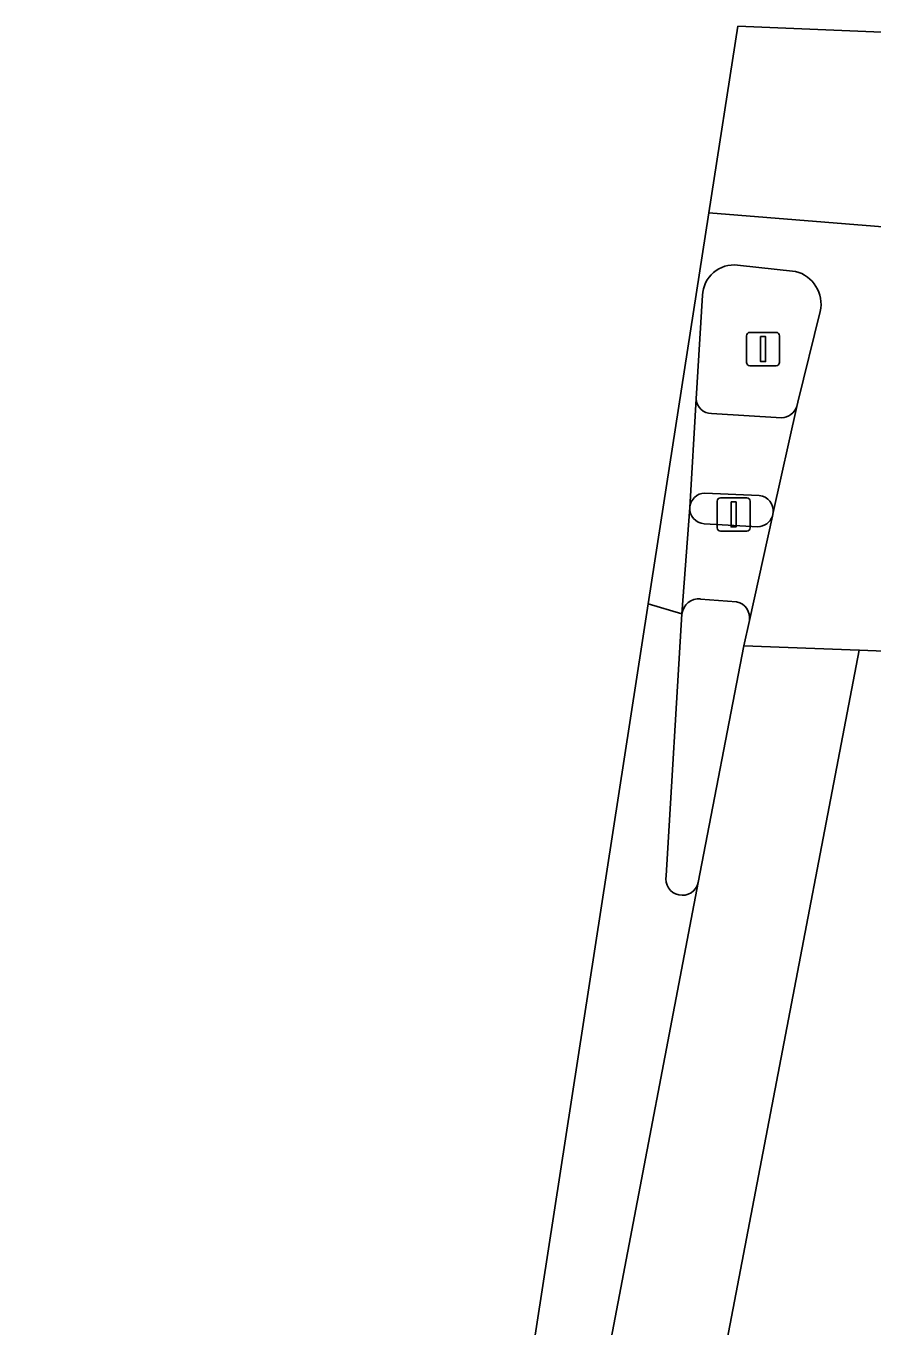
# Model space of a CAD drawing. Extents: x 161692 to 162379, y 380760 to 381678.
# Drawn here: x 161817.09 to 161842.52, y 381607.68 to 381646.72 of the extents above; entities that cross this region are included whole.
import ezdxf

# ---------------------------------------------------------------- set-up
doc = ezdxf.new("R2010")
doc.units = 0
for name, color, linetype in [('IMGEO_Fietspad_open', 7, 'Continuous'), ('IMGEO_Lichtmast', 7, 'Continuous'), ('IMGEO_OVBaan_gesloten', 7, 'Continuous'), ('IMGEO_Rijbaan_regionaal_gesloten', 7, 'Continuous'), ('IMGEO_Verkeerseiland_open', 7, 'Continuous'), ('IMGEO_Verkeersregelinstallatiepaal', 7, 'Continuous'), ('IMGEO_Voetpad_open', 7, 'Continuous')]:
    doc.layers.add(name, color=color, linetype=linetype)

msp = doc.modelspace()

# ---------------------------------------------------------------- linework, layer by layer
at = {"layer": 'IMGEO_Fietspad_open'}
for points in [[(161837.211, 381635.521), (161837.019, 381632.257)], [(161839.52, 381632.105), (161840.229, 381635.295)], [(161839.773, 381634.951), (161837.674, 381635.081)], [(161837.47, 381632.694), (161839.105, 381632.622)]]:
    msp.add_lwpolyline(points, dxfattribs=at)
for centre, radius, start, end in [((161837.675, 381635.546), 0.465, 183.0975, 269.8206), ((161839.74, 381635.469), 0.519, 273.6607, 340.4001), ((161837.486, 381632.226), 0.468, 91.9722, 176.2213), ((161839.052, 381632.154), 0.471, 353.9696, 83.539)]:
    msp.add_arc(centre, radius, start, end, dxfattribs=at)
at = {"layer": 'IMGEO_Lichtmast'}
for p, q in [((161838.822, 381637.518), (161839.612, 381637.518)), ((161839.612, 381637.518), (161838.822, 381637.518)), ((161838.722, 381636.618), (161838.722, 381637.418)), ((161838.722, 381637.418), (161838.722, 381636.618)), ((161839.712, 381637.418), (161839.712, 381636.618)), ((161839.712, 381636.618), (161839.712, 381637.418)), ((161839.612, 381636.518), (161838.822, 381636.518)), ((161838.822, 381636.518), (161839.612, 381636.518))]:
    msp.add_line(p, q, dxfattribs=at)
msp.add_lwpolyline([(161839.142, 381637.393), (161839.292, 381637.393), (161839.292, 381636.643), (161839.142, 381636.643), (161839.142, 381637.393)], dxfattribs=at)
for centre, start, end in [((161838.822, 381637.418), 90, 180), ((161838.822, 381637.418), 90, 180), ((161839.612, 381637.418), 0, 90), ((161839.612, 381637.418), 360, 90), ((161838.822, 381636.618), 180, 270), ((161838.822, 381636.618), 180, 270), ((161839.612, 381636.618), 270, 0), ((161839.612, 381636.618), 270, 0)]:
    msp.add_arc(centre, 0.1, start, end, dxfattribs=at)
at = {"layer": 'IMGEO_OVBaan_gesloten'}
msp.add_lwpolyline([(161838.638, 381628.108), (161837.272, 381620.993), (161814.187, 381500), (161799.71, 381424.12), (161802.96, 381423.502), (161817.605, 381500), (161842.106, 381627.976)], close=True, dxfattribs=at)
at = {"layer": 'IMGEO_Rijbaan_regionaal_gesloten'}
for points in [[(161838.457, 381646.72), (161837.589, 381641.111), (161858.604, 381639.412), (161860.323, 381639.712), (161862.013, 381639.846), (161862.178, 381639.859), (161862.291, 381639.868), (161866.927, 381639.986), (161867.242, 381640), (161867.859, 381643.264), (161868.307, 381645.629), (161862.001, 381645.738), (161838.457, 381646.72)], [(161857.754, 381639.216), (161857.973, 381639.269), (161858.227, 381639.342), (161858.604, 381639.412), (161837.589, 381641.111), (161835.772, 381629.362)], [(161838.453, 381639.541), (161840.19, 381639.351)], [(161835.772, 381629.362), (161836.783, 381629.067), (161837.019, 381632.257), (161837.211, 381635.521), (161837.4, 381638.633)], [(161840.935, 381638.148), (161840.257, 381635.42), (161840.229, 381635.295), (161839.52, 381632.105), (161839.497, 381632.002), (161838.806, 381628.863), (161838.638, 381628.108), (161842.106, 381627.976), (161848.239, 381627.734), (161848.422, 381628.796)], [(161836.309, 381621.2), (161836.783, 381629.067), (161835.772, 381629.362), (161831.886, 381604.233), (161831.216, 381599.902), (161813.475, 381504.752), (161790.829, 381386.201), (161781.032, 381330.976), (161779.709, 381323.516)], [(161827.484, 381517.996), (161830, 381531.232), (161830.276, 381532.797), (161834.574, 381555.306), (161836.542, 381565.911), (161837.175, 381569.158), (161839.473, 381581.405), (161842.918, 381599.51), (161842.929, 381599.751), (161845.474, 381613.164), (161846.078, 381616.32), (161848.212, 381627.575), (161848.239, 381627.734), (161842.106, 381627.976), (161817.605, 381500)], [(161814.187, 381500), (161837.272, 381620.993)]]:
    msp.add_lwpolyline(points, dxfattribs=at)
for centre, radius, start, end in [((161838.35, 381638.596), 0.95, 83.755, 177.7872), ((161839.938, 381638.363), 1.02, 347.8311, 75.7076), ((161836.792, 381621.105), 0.493, 168.8355, 346.9018)]:
    msp.add_arc(centre, radius, start, end, dxfattribs=at)
at = {"layer": 'IMGEO_Verkeerseiland_open'}
for points in [[(161840.19, 381639.351), (161838.453, 381639.541)], [(161837.4, 381638.633), (161837.211, 381635.521)], [(161840.229, 381635.295), (161840.257, 381635.42), (161840.935, 381638.148)], [(161837.674, 381635.081), (161839.773, 381634.951)], [(161839.105, 381632.622), (161837.47, 381632.694)], [(161839.497, 381632.002), (161839.52, 381632.105)], [(161837.448, 381631.768), (161839.061, 381631.683)], [(161838.424, 381629.427), (161837.338, 381629.511)], [(161836.783, 381629.067), (161836.309, 381621.2)], [(161837.272, 381620.993), (161838.638, 381628.108), (161838.806, 381628.863)]]:
    msp.add_lwpolyline(points, dxfattribs=at)
for centre, radius, start, end in [((161838.35, 381638.596), 0.95, 83.755, 177.7872), ((161839.938, 381638.363), 1.02, 347.8311, 75.7076), ((161837.675, 381635.546), 0.465, 183.0975, 269.8206), ((161839.74, 381635.469), 0.519, 273.6607, 340.4001), ((161837.486, 381632.226), 0.468, 91.9722, 176.2213), ((161839.052, 381632.154), 0.471, 353.9696, 83.539), ((161837.48, 381632.229), 0.462, 176.5051, 266.0159), ((161839.05, 381632.155), 0.473, 271.3305, 341.0517), ((161837.288, 381629.005), 0.509, 84.3295, 172.9901), ((161838.319, 381628.944), 0.494, 350.5241, 77.6958), ((161836.792, 381621.105), 0.493, 168.8355, 346.9018)]:
    msp.add_arc(centre, radius, start, end, dxfattribs=at)
at = {"layer": 'IMGEO_Verkeersregelinstallatiepaal'}
for p, q in [((161837.839, 381631.652), (161837.839, 381632.452)), ((161837.839, 381632.452), (161837.839, 381631.652)), ((161837.939, 381632.552), (161838.729, 381632.552)), ((161838.729, 381632.552), (161837.939, 381632.552)), ((161838.829, 381632.452), (161838.829, 381631.652)), ((161838.829, 381631.652), (161838.829, 381632.452)), ((161838.729, 381631.552), (161837.939, 381631.552)), ((161837.939, 381631.552), (161838.729, 381631.552))]:
    msp.add_line(p, q, dxfattribs=at)
msp.add_lwpolyline([(161838.259, 381632.427), (161838.409, 381632.427), (161838.409, 381631.677), (161838.259, 381631.677), (161838.259, 381632.427)], dxfattribs=at)
for centre, start, end in [((161837.939, 381632.452), 90, 180), ((161837.939, 381632.452), 90, 180), ((161838.729, 381632.452), 0, 90), ((161838.729, 381632.452), 360, 90), ((161837.939, 381631.652), 180, 270), ((161837.939, 381631.652), 180, 270), ((161838.729, 381631.652), 270, 0), ((161838.729, 381631.652), 270, 0)]:
    msp.add_arc(centre, 0.1, start, end, dxfattribs=at)
at = {"layer": 'IMGEO_Voetpad_open'}
for points in [[(161837.019, 381632.257), (161836.783, 381629.067)], [(161839.061, 381631.683), (161837.448, 381631.768)], [(161838.806, 381628.863), (161839.497, 381632.002)], [(161837.338, 381629.511), (161838.424, 381629.427)]]:
    msp.add_lwpolyline(points, dxfattribs=at)
for centre, radius, start, end in [((161837.48, 381632.229), 0.462, 176.5051, 266.0159), ((161839.05, 381632.155), 0.473, 271.3305, 341.0517), ((161837.288, 381629.005), 0.509, 84.3295, 172.9901), ((161838.319, 381628.944), 0.494, 350.5241, 77.6958)]:
    msp.add_arc(centre, radius, start, end, dxfattribs=at)

doc.saveas('drawing.dxf')
